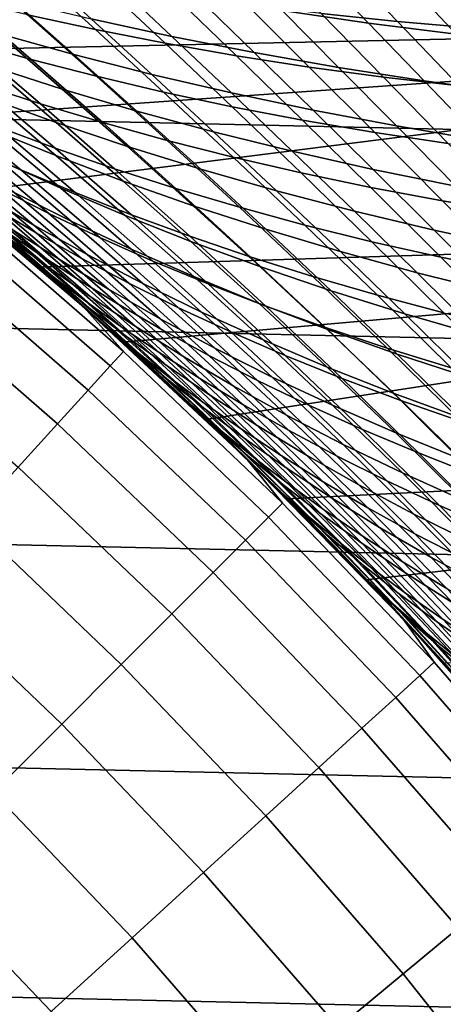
# Model space of a CAD drawing. Header units: metres. Extents: x -28 to 70, y -218 to 28.
# Tile 393 of 463: x 14.32 to 16.28, y 13.22 to 17.77. Entities that reach past the tile are written whole.
import ezdxf

# ---------------------------------------------------------------- set-up
doc = ezdxf.new("R2010")
doc.units = ezdxf.units.M
doc.layers.add('solid_10_261_432_XXX', color=7, linetype='CONTINUOUS')

msp = doc.modelspace()

# ---------------------------------------------------------------- linework, layer by layer
at = {"layer": 'solid_10_261_432_XXX'}
for points in [[(19.515234, 18.658928), (12.761247, 17.920673), (13.184099, 17.611914), (20.332685, 17.764624)], [(-20.709469, 18.093311, -5), (21.500359, 17.145975, -5), (22.247959, 16.164106, -5), (-21.500359, 17.145975, -5)], [(-20.709469, 18.093311, -5), (20.709469, 18.093311, -5), (21.500359, 17.145975, -5)], [(14.052236, 18.060827, 126.045296), (14.358859, 17.790943, 126.71257), (14.672854, 17.722631, 126.479225), (14.370929, 17.997171, 125.820328)], [(15.533411, 17.810766, 103.00499), (15.28085, 18.064985, 103.615028), (15.682658, 18.012192, 103.776253), (15.932428, 17.753208, 103.175804)], [(15.441319, 18.074427, 124.334793), (15.714612, 17.796495, 124.987953), (16.066061, 17.759951, 124.798927), (15.795653, 18.04208, 124.152893)], [(14.65234, 17.772661, 101.827583), (14.380217, 18.020796, 102.439476), (14.75684, 17.944523, 102.636314), (15.024666, 17.691549, 102.035019)], [(15.932428, 17.753208, 103.175804), (15.682658, 18.012192, 103.776253), (16.090517, 17.965336, 103.928452), (16.337961, 17.701773, 103.336937)], [(15.795653, 18.04208, 124.152893), (16.066061, 17.759951, 124.798927), (16.422955, 17.728748, 124.618309), (16.155033, 18.014904, 123.978821)], [(16.155033, 18.014904, 123.978821), (16.422955, 17.728748, 124.618309), (16.784912, 17.702822, 124.446487), (16.519083, 17.9928, 123.812927)], [(14.370929, 17.997171, 125.820328), (14.672854, 17.722631, 126.479225), (14.994433, 17.659555, 126.252502), (14.696799, 17.938774, 125.601608)], [(16.337961, 17.701773, 103.336937), (16.090517, 17.965336, 103.928452), (16.50396, 17.924313, 104.071167), (16.749531, 17.656393, 103.487885)], [(13.754582, 17.942244, 127.196739), (14.08199, 17.667776, 127.851257), (14.374937, 17.585293, 127.598427), (14.052689, 17.864233, 126.951942)], [(14.223463, 17.704916, 100.785522), (13.934143, 17.952593, 101.389679), (14.288735, 17.859795, 101.612221), (14.572841, 17.60763, 101.018837)], [(14.696799, 17.938774, 125.601608), (14.994433, 17.659555, 126.252502), (15.323349, 17.601963, 126.032997), (15.029597, 17.885847, 125.389679)], [(15.024666, 17.691549, 102.035019), (14.75684, 17.944523, 102.636314), (15.141388, 17.874516, 102.824997), (15.405389, 17.616753, 102.233803)], [(15.029597, 17.885847, 125.389679), (15.323349, 17.601963, 126.032997), (15.659273, 17.549938, 125.82119), (15.368997, 17.83844, 125.184998)], [(15.405389, 17.616753, 102.233803), (15.141388, 17.874516, 102.824997), (15.533411, 17.810766, 103.00499), (15.794054, 17.548296, 102.423355)], [(14.052689, 17.864233, 126.951942), (14.374937, 17.585293, 127.598427), (14.676325, 17.507414, 127.351318), (14.358859, 17.790943, 126.71257)], [(14.572841, 17.60763, 101.018837), (14.288735, 17.859795, 101.612221), (14.65234, 17.772661, 101.827583), (14.931677, 17.515953, 101.244591)], [(15.368997, 17.83844, 125.184998), (15.659273, 17.549938, 125.82119), (16.001816, 17.503456, 125.617516), (15.714612, 17.796495, 124.987953)], [(14.184845, 17.554913, 99.959534), (13.883832, 17.807413, 100.545448), (14.223463, 17.704916, 100.785522), (14.518898, 17.448359, 100.210068)], [(14.358859, 17.790943, 126.71257), (14.676325, 17.507414, 127.351318), (14.985918, 17.434433, 127.110558), (14.672854, 17.722631, 126.479225)], [(15.794054, 17.548296, 102.423355), (15.533411, 17.810766, 103.00499), (15.932428, 17.753208, 103.175804), (16.190172, 17.486151, 102.603127)], [(15.714612, 17.796495, 124.987953), (16.001816, 17.503456, 125.617516), (16.350584, 17.462482, 125.422386), (16.066061, 17.759951, 124.798927)], [(20.332685, 17.764624), (13.184099, 17.611914), (13.599509, 17.293159)], [(20.332685, 17.764624), (13.599509, 17.293159), (14.007183, 16.964634)], [(13.79772, 17.754574, 128.109177), (14.138707, 17.471291, 128.741272), (14.417811, 17.380268, 128.475952), (14.08199, 17.667776, 127.851257)], [(20.332685, 17.764624), (14.007183, 16.964634), (14.406925, 16.626499), (21.109222, 16.834509)], [(14.931677, 17.515953, 101.244591), (14.65234, 17.772661, 101.827583), (15.024666, 17.691549, 102.035019), (15.299685, 17.430281, 101.461975)], [(16.190172, 17.486151, 102.603127), (15.932428, 17.753208, 103.175804), (16.337961, 17.701773, 103.336937), (16.593254, 17.430283, 102.772598)], [(16.066061, 17.759951, 124.798927), (16.350584, 17.462482, 125.422386), (16.705189, 17.426991, 125.236229), (16.422955, 17.728748, 124.618309)], [(14.518898, 17.448359, 100.210068), (14.223463, 17.704916, 100.785522), (14.572841, 17.60763, 101.018837), (14.863116, 17.34691, 100.453506)], [(14.672854, 17.722631, 126.479225), (14.985918, 17.434433, 127.110558), (15.303478, 17.366642, 126.876793), (14.994433, 17.659555, 126.252502)], [(15.299685, 17.430281, 101.461975), (15.024666, 17.691549, 102.035019), (15.405389, 17.616753, 102.233803), (15.676542, 17.350945, 101.670219)], [(14.173043, 17.408293, 99.134537), (13.86124, 17.666138, 99.702759), (14.184845, 17.554913, 99.959534), (14.490787, 17.293501, 99.401421)], [(14.08199, 17.667776, 127.851257), (14.417811, 17.380268, 128.475952), (14.705938, 17.293398, 128.215942), (14.374937, 17.585293, 127.598427)], [(14.994433, 17.659555, 126.252502), (15.303478, 17.366642, 126.876793), (15.628764, 17.304321, 126.650642), (15.323349, 17.601963, 126.032997)], [(14.863116, 17.34691, 100.453506), (14.572841, 17.60763, 101.018837), (14.931677, 17.515953, 101.244591), (15.217218, 17.250996, 100.689003)], [(15.323349, 17.601963, 126.032997), (15.628764, 17.304321, 126.650642), (15.961445, 17.247587, 126.432632), (15.659273, 17.549938, 125.82119)], [(15.676542, 17.350945, 101.670219), (15.405389, 17.616753, 102.233803), (15.794054, 17.548296, 102.423355), (16.061789, 17.278008, 101.868706)], [(13.868858, 17.566143, 129.011261), (14.221265, 17.274166, 129.620331), (14.485988, 17.175438, 129.34346), (14.138707, 17.471291, 128.741272)], [(14.490787, 17.293501, 99.401421), (14.184845, 17.554913, 99.959534), (14.518898, 17.448359, 100.210068), (14.819372, 17.183233, 99.661774)], [(14.374937, 17.585293, 127.598427), (14.705938, 17.293398, 128.215942), (15.002859, 17.211004, 127.961937), (14.676325, 17.507414, 127.351318)], [(15.659273, 17.549938, 125.82119), (15.961445, 17.247587, 126.432632), (16.301128, 17.196445, 126.223236), (16.001816, 17.503456, 125.617516)], [(14.187951, 17.263382, 98.310951), (13.86642, 17.527145, 98.86203), (14.173043, 17.408293, 99.134537), (14.488511, 17.141491, 98.593185)], [(14.676325, 17.507414, 127.351318), (15.002859, 17.211004, 127.961937), (15.30834, 17.133411, 127.7146), (14.985918, 17.434433, 127.110558)], [(15.217218, 17.250996, 100.689003), (14.931677, 17.515953, 101.244591), (15.299685, 17.430281, 101.461975), (15.580919, 17.161053, 100.915703)], [(16.061789, 17.278008, 101.868706), (15.794054, 17.548296, 102.423355), (16.190172, 17.486151, 102.603127), (16.454927, 17.21147, 102.056847)], [(13.72144, 17.481136, 130.185806), (14.088382, 17.183609, 130.778168), (14.327955, 17.075439, 130.487122), (13.966341, 17.376183, 129.901352)], [(14.138707, 17.471291, 128.741272), (14.485988, 17.175438, 129.34346), (14.760283, 17.080345, 129.071442), (14.417811, 17.380268, 128.475952)], [(16.001816, 17.503456, 125.617516), (16.301128, 17.196445, 126.223236), (16.647419, 17.150894, 126.022896), (16.350584, 17.462482, 125.422386)], [(16.454927, 17.21147, 102.056847), (16.190172, 17.486151, 102.603127), (16.593254, 17.430283, 102.772598), (16.855467, 17.151331, 102.234062)], [(14.819372, 17.183233, 99.661774), (14.518898, 17.448359, 100.210068), (14.863116, 17.34691, 100.453506), (15.15852, 17.077953, 99.914703)], [(14.985918, 17.434433, 127.110558), (15.30834, 17.133411, 127.7146), (15.622151, 17.06094, 127.474602), (15.303478, 17.366642, 126.876793)], [(15.580919, 17.161053, 100.915703), (15.299685, 17.430281, 101.461975), (15.676542, 17.350945, 101.670219), (15.953901, 17.077444, 101.132797)], [(14.229195, 17.118382, 97.489258), (13.89915, 17.388666, 98.023773), (14.187951, 17.263382, 98.310951), (14.511804, 16.990602, 97.785751)], [(13.966341, 17.376183, 129.901352), (14.327955, 17.075439, 130.487122), (14.577837, 16.969975, 130.199661), (14.221265, 17.274166, 129.620331)], [(14.488511, 17.141491, 98.593185), (14.173043, 17.408293, 99.134537), (14.490787, 17.293501, 99.401421), (14.800556, 17.023481, 98.869545)], [(14.417811, 17.380268, 128.475952), (14.760283, 17.080345, 129.071442), (15.043924, 16.989243, 128.804993), (14.705938, 17.293398, 128.215942)], [(15.15852, 17.077953, 99.914703), (14.863116, 17.34691, 100.453506), (15.217218, 17.250996, 100.689003), (15.507953, 16.978123, 100.159325)], [(15.303478, 17.366642, 126.876793), (15.622151, 17.06094, 127.474602), (15.944055, 16.993904, 127.242622), (15.628764, 17.304321, 126.650642)], [(15.953901, 17.077444, 101.132797), (15.676542, 17.350945, 101.670219), (16.061789, 17.278008, 101.868706), (16.335699, 17.000265, 101.339615)], [(13.859251, 17.294027, 131.072037), (14.233025, 16.987017, 131.640869), (14.456973, 16.873865, 131.340775), (14.088382, 17.183609, 130.778168)], [(14.800556, 17.023481, 98.869545), (14.490787, 17.293501, 99.401421), (14.819372, 17.183233, 99.661774), (15.123814, 16.909847, 99.139099)], [(14.705938, 17.293398, 128.215942), (15.043924, 16.989243, 128.804993), (15.336687, 16.902477, 128.544815), (15.002859, 17.211004, 127.961937)], [(15.628764, 17.304321, 126.650642), (15.944055, 16.993904, 127.242622), (16.273722, 16.932449, 127.019211), (15.961445, 17.247587, 126.432632)], [(16.335699, 17.000265, 101.339615), (16.061789, 17.278008, 101.868706), (16.454927, 17.21147, 102.056847), (16.725815, 16.929544, 101.535545)], [(14.156244, 16.956158, 95.529953), (13.806229, 17.240564, 96.041924), (14.044897, 17.105572, 96.357094), (14.388358, 16.819963, 95.853745)], [(14.29616, 16.971418, 96.669998), (13.958945, 17.24884, 97.188583), (14.229195, 17.118382, 97.489258), (14.560157, 16.839014, 96.979584)], [(14.511804, 16.990602, 97.785751), (14.187951, 17.263382, 98.310951), (14.488511, 17.141491, 98.593185), (14.806512, 16.866024, 98.07711)], [(14.221265, 17.274166, 129.620331), (14.577837, 16.969975, 130.199661), (14.837806, 16.867584, 129.916519), (14.485988, 17.175438, 129.34346)], [(15.507953, 16.978123, 100.159325), (15.217218, 17.250996, 100.689003), (15.580919, 17.161053, 100.915703), (15.867391, 16.884209, 100.39473)], [(15.961445, 17.247587, 126.432632), (16.273722, 16.932449, 127.019211), (16.610754, 16.876606, 126.804863), (16.301128, 17.196445, 126.223236)], [(13.816951, 17.216713, 132.246704), (14.201153, 16.901648, 132.79895), (14.398636, 16.784468, 132.489334), (14.019714, 17.101526, 131.943115)], [(15.002859, 17.211004, 127.961937), (15.336687, 16.902477, 128.544815), (15.638345, 16.820398, 128.291611), (15.30834, 17.133411, 127.7146)], [(-21.500359, 17.145975, -5), (22.247959, 16.164106, -5), (22.95075, 15.149687, -5), (-22.247959, 16.164106, -5)], [(14.088382, 17.183609, 130.778168), (14.456973, 16.873865, 131.340775), (14.691623, 16.762728, 131.043625), (14.327955, 17.075439, 130.487122)], [(14.485988, 17.175438, 129.34346), (14.837806, 16.867584, 129.916519), (15.107642, 16.768644, 129.638428), (14.760283, 17.080345, 129.071442)], [(14.806512, 16.866024, 98.07711), (14.488511, 17.141491, 98.593185), (14.800556, 17.023481, 98.869545), (15.11305, 16.745157, 98.36235)], [(15.123814, 16.909847, 99.139099), (14.819372, 17.183233, 99.661774), (15.15852, 17.077953, 99.914703), (15.458009, 16.801077, 99.400917)], [(15.867391, 16.884209, 100.39473), (15.580919, 17.161053, 100.915703), (15.953901, 17.077444, 101.132797), (16.236519, 16.796604, 100.620071)], [(13.831683, 17.108027, 143.052673), (14.03573, 16.902588, 144.561661), (14.801373, 16.236334, 144.561661), (14.618372, 16.440901, 143.052673)], [(14.115961, 16.874229, 135.321457), (13.879743, 17.069057, 135.014923), (13.831683, 17.108027, 143.052673), (14.618372, 16.440901, 143.052673)], [(13.83812, 17.134544, 133.419083), (14.231894, 16.809355, 133.955902), (14.402708, 16.692089, 133.640121), (14.014347, 17.018572, 133.109146)], [(14.019714, 17.101526, 131.943115), (14.398636, 16.784468, 132.489334), (14.606894, 16.667727, 132.181122), (14.233025, 16.987017, 131.640869)], [(14.388358, 16.819963, 95.853745), (14.044897, 17.105572, 96.357094), (14.29616, 16.971418, 96.669998), (14.633354, 16.684397, 96.175156)], [(14.560157, 16.839014, 96.979584), (14.229195, 17.118382, 97.489258), (14.511804, 16.990602, 97.785751), (14.83683, 16.709089, 97.284821)], [(15.30834, 17.133411, 127.7146), (15.638345, 16.820398, 128.291611), (15.948671, 16.743361, 128.046097), (15.622151, 17.06094, 127.474602)], [(14.325293, 16.700253, 135.10643), (13.922198, 17.037582, 134.583328), (13.879743, 17.069057, 135.014923), (14.115961, 16.874229, 135.321457)], [(14.274246, 16.75878, 93.550446), (13.905519, 17.065275, 94.041542), (14.092877, 16.932486, 94.374214), (14.454843, 16.625856, 93.890976)], [(14.292901, 16.797318, 94.707748), (13.936857, 17.092045, 95.204872), (14.156244, 16.956158, 95.529953), (14.505754, 16.660711, 95.041031)], [(14.327955, 17.075439, 130.487122), (14.691623, 16.762728, 131.043625), (14.936845, 16.654074, 130.750183), (14.577837, 16.969975, 130.199661)], [(14.760283, 17.080345, 129.071442), (15.107642, 16.768644, 129.638428), (15.387126, 16.673523, 129.366119), (15.043924, 16.989243, 128.804993)], [(15.458009, 16.801077, 99.400917), (15.15852, 17.077953, 99.914703), (15.507953, 16.978123, 100.159325), (15.802869, 16.69766, 99.654053)], [(15.622151, 17.06094, 127.474602), (15.948671, 16.743361, 128.046097), (16.267435, 16.671696, 127.808952), (15.944055, 16.993904, 127.242622)], [(16.236519, 16.796604, 100.620071), (15.953901, 17.077444, 101.132797), (16.335699, 17.000265, 101.339615), (16.61487, 16.715435, 100.834656)], [(14.469226, 16.586733, 134.787964), (14.071759, 16.924751, 134.270584), (13.922198, 17.037582, 134.583328), (14.325293, 16.700253, 135.10643)], [(14.014347, 17.018572, 133.109146), (14.402708, 16.692089, 133.640121), (14.584305, 16.57366, 133.324097), (14.201153, 16.901648, 132.79895)], [(15.11305, 16.745157, 98.36235), (14.800556, 17.023481, 98.869545), (15.123814, 16.909847, 99.139099), (15.431149, 16.628511, 98.640503)], [(14.564153, 16.488951, 92.12767), (14.406925, 16.626499), (14.007183, 16.964634), (14.319343, 16.701988, 92.429123)], [(14.233025, 16.987017, 131.640869), (14.606894, 16.667727, 132.181122), (14.826024, 16.55212, 131.875153), (14.456973, 16.873865, 131.340775)], [(14.633354, 16.684397, 96.175156), (14.29616, 16.971418, 96.669998), (14.560157, 16.839014, 96.979584), (14.891378, 16.550385, 96.493111)], [(14.83683, 16.709089, 97.284821), (14.511804, 16.990602, 97.785751), (14.806512, 16.866024, 98.07711), (15.125925, 16.582182, 97.584717)], [(14.577837, 16.969975, 130.199661), (14.936845, 16.654074, 130.750183), (15.192423, 16.548296, 130.461227), (14.837806, 16.867584, 129.916519)], [(15.043924, 16.989243, 128.804993), (15.387126, 16.673523, 129.366119), (15.676036, 16.582594, 129.100357), (15.336687, 16.902477, 128.544815)], [(15.802869, 16.69766, 99.654053), (15.507953, 16.978123, 100.159325), (15.867391, 16.884209, 100.39473), (16.158117, 16.600086, 99.897583)], [(15.944055, 16.993904, 127.242622), (16.267435, 16.671696, 127.808952), (16.594307, 16.605583, 127.580803), (16.273722, 16.932449, 127.019211)], [(14.071759, 16.924751, 134.270584), (14.469226, 16.586733, 134.787964), (14.623924, 16.470472, 134.467545), (14.231894, 16.809355, 133.955902)], [(14.454843, 16.625856, 93.890976), (14.092877, 16.932486, 94.374214), (14.292901, 16.797318, 94.707748), (14.648349, 16.490395, 94.232346)], [(14.505754, 16.660711, 95.041031), (14.156244, 16.956158, 95.529953), (14.388358, 16.819963, 95.853745), (14.7316, 16.523609, 95.372948)], [(16.273722, 16.932449, 127.019211), (16.594307, 16.605583, 127.580803), (16.928896, 16.545074, 127.362152), (16.610754, 16.876606, 126.804863)], [(14.801373, 16.236334, 144.561661), (14.03573, 16.902588, 144.561661), (13.978142, 16.833237, 146.086594), (14.740644, 16.169716, 146.086594)], [(14.106387, 16.888222, 93.211906), (14.480989, 16.568035, 92.733971), (14.319343, 16.701988, 92.429123), (14.07419, 16.909086, 92.737144)], [(14.274246, 16.75878, 93.550446), (14.642097, 16.438766, 93.080032), (14.480989, 16.568035, 92.733971), (14.106387, 16.888222, 93.211906)], [(14.349772, 16.675852, 135.617554), (14.115961, 16.874229, 135.321457), (14.618372, 16.440901, 143.052673)], [(14.325293, 16.700253, 135.10643), (14.115961, 16.874229, 135.321457), (14.349772, 16.675852, 135.617554)], [(14.201153, 16.901648, 132.79895), (14.584305, 16.57366, 133.324097), (14.776791, 16.454767, 133.008698), (14.398636, 16.784468, 132.489334)], [(14.456973, 16.873865, 131.340775), (14.826024, 16.55212, 131.875153), (15.056098, 16.438316, 131.572235), (14.691623, 16.762728, 131.043625)], [(14.837806, 16.867584, 129.916519), (15.192423, 16.548296, 130.461227), (15.458142, 16.445784, 130.177536), (15.107642, 16.768644, 129.638428)], [(15.431149, 16.628511, 98.640503), (15.123814, 16.909847, 99.139099), (15.458009, 16.801077, 99.400917), (15.760542, 16.516602, 98.910614)], [(15.336687, 16.902477, 128.544815), (15.676036, 16.582594, 129.100357), (15.974154, 16.496231, 128.841858), (15.638345, 16.820398, 128.291611)], [(16.158117, 16.600086, 99.897583), (15.867391, 16.884209, 100.39473), (16.236519, 16.796604, 100.620071), (16.523445, 16.50878, 100.130608)], [(14.740644, 16.169716, 146.086594), (13.978142, 16.833237, 146.086594), (13.881952, 16.7174, 147.606766), (14.639207, 16.058445, 147.606766)], [(21.109222, 16.834509), (14.406925, 16.626499), (14.798537, 16.278921)], [(14.891378, 16.550385, 96.493111), (14.560157, 16.839014, 96.979584), (14.83683, 16.709089, 97.284821), (15.162381, 16.418667, 96.806549)], [(21.109222, 16.834509), (14.798537, 16.278921), (15.181741, 15.922145)], [(15.125925, 16.582182, 97.584717), (14.806512, 16.866024, 98.07711), (15.11305, 16.745157, 98.36235), (15.427176, 16.458818, 97.878258)], [(21.109222, 16.834509), (15.181741, 15.922145), (15.556339, 15.556359), (21.843227, 15.870522)], [(14.231894, 16.809355, 133.955902), (14.623924, 16.470472, 134.467545), (14.7895, 16.352179, 134.146027), (14.402708, 16.692089, 133.640121)], [(14.648349, 16.490395, 94.232346), (14.292901, 16.797318, 94.707748), (14.505754, 16.660711, 95.041031), (14.854935, 16.353338, 94.573395)], [(14.7316, 16.523609, 95.372948), (14.388358, 16.819963, 95.853745), (14.633354, 16.684397, 96.175156), (14.970601, 16.386951, 95.702377)], [(14.398636, 16.784468, 132.489334), (14.776791, 16.454767, 133.008698), (14.98027, 16.336113, 132.694778), (14.606894, 16.667727, 132.181122)], [(15.760542, 16.516602, 98.910614), (15.458009, 16.801077, 99.400917), (15.802869, 16.69766, 99.654053), (16.100956, 16.409937, 99.171692)], [(15.638345, 16.820398, 128.291611), (15.974154, 16.496231, 128.841858), (16.281256, 16.414806, 128.591385), (15.948671, 16.743361, 128.046097)], [(16.523445, 16.50878, 100.130608), (16.236519, 16.796604, 100.620071), (16.61487, 16.715435, 100.834656), (16.898386, 16.423887, 100.352394)], [(14.642097, 16.438766, 93.080032), (14.274246, 16.75878, 93.550446), (14.454843, 16.625856, 93.890976), (14.816177, 16.305902, 93.428055)], [(14.691623, 16.762728, 131.043625), (15.056098, 16.438316, 131.572235), (15.296991, 16.326797, 131.273193), (14.936845, 16.654074, 130.750183)], [(15.107642, 16.768644, 129.638428), (15.458142, 16.445784, 130.177536), (15.733788, 16.346926, 129.899857), (15.387126, 16.673523, 129.366119)], [(15.427176, 16.458818, 97.878258), (15.11305, 16.745157, 98.36235), (15.431149, 16.628511, 98.640503), (15.740317, 16.339525, 98.164452)], [(15.948671, 16.743361, 128.046097), (16.281256, 16.414806, 128.591385), (16.597116, 16.33868, 128.349655), (16.267435, 16.671696, 127.808952)], [(14.639207, 16.058445, 147.606766), (13.881952, 16.7174, 147.606766), (13.747313, 16.55526, 149.119751), (14.497223, 15.902696, 149.119751)], [(14.854781, 16.233265, 92.275154), (14.564153, 16.488951, 92.12767), (14.319343, 16.701988, 92.429123), (14.480989, 16.568035, 92.733971)], [(14.726606, 16.347929, 135.606567), (14.325293, 16.700253, 135.10643), (14.349772, 16.675852, 135.617554), (14.582645, 16.472597, 135.904892)], [(14.864974, 16.233942, 135.282394), (14.469226, 16.586733, 134.787964), (14.325293, 16.700253, 135.10643), (14.726606, 16.347929, 135.606567)], [(14.402708, 16.692089, 133.640121), (14.7895, 16.352179, 134.146027), (14.966063, 16.232552, 133.82431), (14.584305, 16.57366, 133.324097)], [(15.162381, 16.418667, 96.806549), (14.83683, 16.709089, 97.284821), (15.125925, 16.582182, 97.584717), (15.44611, 16.289793, 97.114433)], [(16.100956, 16.409937, 99.171692), (15.802869, 16.69766, 99.654053), (16.158117, 16.600086, 99.897583), (16.452124, 16.309029, 99.422775)], [(14.582645, 16.472597, 135.904892), (14.349772, 16.675852, 135.617554), (14.618372, 16.440901, 143.052673)], [(14.854935, 16.353338, 94.573395), (14.505754, 16.660711, 95.041031), (14.7316, 16.523609, 95.372948), (15.074772, 16.21563, 94.912987)], [(14.606894, 16.667727, 132.181122), (14.98027, 16.336113, 132.694778), (15.194848, 16.218399, 132.383194), (14.826024, 16.55212, 131.875153)], [(14.970601, 16.386951, 95.702377), (14.633354, 16.684397, 96.175156), (14.891378, 16.550385, 96.493111), (15.222915, 16.251673, 96.028198)], [(14.936845, 16.654074, 130.750183), (15.296991, 16.326797, 131.273193), (15.548494, 16.21797, 130.978806), (15.192423, 16.548296, 130.461227)], [(15.387126, 16.673523, 129.366119), (15.733788, 16.346926, 129.899857), (16.019146, 16.252113, 129.628967), (15.676036, 16.582594, 129.100357)], [(16.267435, 16.671696, 127.808952), (16.597116, 16.33868, 128.349655), (16.921413, 16.268049, 128.117294), (16.594307, 16.605583, 127.580803)], [(14.80872, 16.269659, 91.832565), (14.798537, 16.278921), (14.406925, 16.626499), (14.564153, 16.488951, 92.12767)], [(14.816177, 16.305902, 93.428055), (14.454843, 16.625856, 93.890976), (14.648349, 16.490395, 94.232346), (15.003407, 16.170387, 93.776863)], [(15.740317, 16.339525, 98.164452), (15.431149, 16.628511, 98.640503), (15.760542, 16.516602, 98.910614), (16.065084, 16.224834, 98.442276)], [(16.452124, 16.309029, 99.422775), (16.158117, 16.600086, 99.897583), (16.523445, 16.50878, 100.130608), (16.813738, 16.214319, 99.662941)], [(14.497223, 15.902696, 149.119751), (13.747313, 16.55526, 149.119751), (13.574435, 16.347071, 150.623184), (14.314915, 15.702714, 150.623184)], [(14.469226, 16.586733, 134.787964), (14.864974, 16.233942, 135.282394), (15.014305, 16.117102, 134.956253), (14.623924, 16.470472, 134.467545)], [(14.642097, 16.438766, 93.080032), (15.009346, 16.104322, 92.628418), (14.854781, 16.233265, 92.275154), (14.480989, 16.568035, 92.733971)], [(14.584305, 16.57366, 133.324097), (14.966063, 16.232552, 133.82431), (15.153725, 16.112297, 133.503281), (14.776791, 16.454767, 133.008698)], [(14.826024, 16.55212, 131.875153), (15.194848, 16.218399, 132.383194), (15.420602, 16.102301, 132.074799), (15.056098, 16.438316, 131.572235)], [(15.222915, 16.251673, 96.028198), (14.891378, 16.550385, 96.493111), (15.162381, 16.418667, 96.806549), (15.488494, 16.118523, 96.349319)], [(15.44611, 16.289793, 97.114433), (15.125925, 16.582182, 97.584717), (15.427176, 16.458818, 97.878258), (15.742303, 16.164301, 97.415726)], [(15.676036, 16.582594, 129.100357), (16.019146, 16.252113, 129.628967), (16.313999, 16.161737, 129.365646), (15.974154, 16.496231, 128.841858)], [(15.074772, 16.21563, 94.912987), (14.7316, 16.523609, 95.372948), (14.970601, 16.386951, 95.702377), (15.30803, 16.078209, 95.249962)], [(15.192423, 16.548296, 130.461227), (15.548494, 16.21797, 130.978806), (15.810394, 16.112232, 130.68988), (15.458142, 16.445784, 130.177536)], [(16.065084, 16.224834, 98.442276), (15.760542, 16.516602, 98.910614), (16.100956, 16.409937, 99.171692), (16.401213, 16.115269, 98.710747)], [(14.854781, 16.233265, 92.275154), (14.80872, 16.269659, 91.832565), (14.564153, 16.488951, 92.12767)], [(14.814346, 16.264536, 136.182968), (14.582645, 16.472597, 135.904892), (14.618372, 16.440901, 143.052673)], [(15.126768, 15.978753, 136.085861), (14.726606, 16.347929, 135.606567), (14.582645, 16.472597, 135.904892), (14.814346, 16.264536, 136.182968)], [(14.623924, 16.470472, 134.467545), (15.014305, 16.117102, 134.956253), (15.174716, 15.99811, 134.629059), (14.7895, 16.352179, 134.146027)], [(15.003407, 16.170387, 93.776863), (14.648349, 16.490395, 94.232346), (14.854935, 16.353338, 94.573395), (15.203964, 16.033155, 94.125282)], [(15.742303, 16.164301, 97.415726), (15.427176, 16.458818, 97.878258), (15.740317, 16.339525, 98.164452), (16.050699, 16.042734, 97.709404)], [(15.974154, 16.496231, 128.841858), (16.313999, 16.161737, 129.365646), (16.618132, 16.076183, 129.110657), (16.281256, 16.414806, 128.591385)], [(14.618372, 16.440901, 143.052673), (14.801373, 16.236334, 144.561661), (15.53543, 15.53543, 144.561661), (15.372928, 15.737634, 143.052673)], [(15.046254, 16.050241, 136.455124), (14.814346, 16.264536, 136.182968), (14.618372, 16.440901, 143.052673), (15.372928, 15.737634, 143.052673)], [(15.009346, 16.104322, 92.628418), (14.642097, 16.438766, 93.080032), (14.816177, 16.305902, 93.428055), (15.177118, 15.971725, 92.983604)], [(14.776791, 16.454767, 133.008698), (15.153725, 16.112297, 133.503281), (15.352595, 15.992115, 133.183823), (14.98027, 16.336113, 132.694778)], [(15.056098, 16.438316, 131.572235), (15.420602, 16.102301, 132.074799), (15.657412, 15.988312, 131.770416), (15.296991, 16.326797, 131.273193)], [(15.488494, 16.118523, 96.349319), (15.162381, 16.418667, 96.806549), (15.44611, 16.289793, 97.114433), (15.767091, 15.988052, 96.66468)], [(15.458142, 16.445784, 130.177536), (15.810394, 16.112232, 130.68988), (16.082481, 16.009991, 130.407196), (15.733788, 16.346926, 129.899857)], [(15.30803, 16.078209, 95.249962), (14.970601, 16.386951, 95.702377), (15.222915, 16.251673, 96.028198), (15.554873, 15.942016, 95.583176)], [(16.401213, 16.115269, 98.710747), (16.100956, 16.409937, 99.171692), (16.452124, 16.309029, 99.422775), (16.748438, 16.011362, 98.968842)], [(15.259559, 15.864601, 135.755951), (14.864974, 16.233942, 135.282394), (14.726606, 16.347929, 135.606567), (15.126768, 15.978753, 136.085861)], [(14.7895, 16.352179, 134.146027), (15.174716, 15.99811, 134.629059), (15.346322, 15.877666, 134.301727), (14.966063, 16.232552, 133.82431)], [(15.203964, 16.033155, 94.125282), (14.854935, 16.353338, 94.573395), (15.074772, 16.21563, 94.912987), (15.418025, 15.895146, 94.47213)], [(14.98027, 16.336113, 132.694778), (15.352595, 15.992115, 133.183823), (15.562786, 15.872712, 132.866791), (15.194848, 16.218399, 132.383194)], [(15.296991, 16.326797, 131.273193), (15.657412, 15.988312, 131.770416), (15.90507, 15.876842, 131.470886), (15.548494, 16.21797, 130.978806)], [(15.733788, 16.346926, 129.899857), (16.082481, 16.009991, 130.407196), (16.364546, 15.911644, 130.131546), (16.019146, 16.252113, 129.628967)], [(16.050699, 16.042734, 97.709404), (15.740317, 16.339525, 98.164452), (16.065084, 16.224834, 98.442276), (16.371037, 15.925629, 97.994423)], [(15.28629, 15.821799, 91.271881), (15.181741, 15.922145), (14.798537, 16.278921), (15.049987, 16.046741, 91.546776)], [(14.80872, 16.269659, 91.832565), (15.049987, 16.046741, 91.546776), (14.798537, 16.278921)], [(15.177118, 15.971725, 92.983604), (14.816177, 16.305902, 93.428055), (15.003407, 16.170387, 93.776863), (15.358282, 15.836398, 93.3395)], [(15.767091, 15.988052, 96.66468), (15.44611, 16.289793, 97.114433), (15.742303, 16.164301, 97.415726), (16.058447, 15.860813, 96.973221)], [(15.53543, 15.53543, 144.561661), (14.801373, 16.236334, 144.561661), (14.740644, 16.169716, 146.086594), (15.471688, 15.471688, 146.086594)], [(14.854781, 16.233265, 92.275154), (15.228081, 15.882992, 91.833557), (15.049987, 16.046741, 91.546776), (14.80872, 16.269659, 91.832565)], [(15.126768, 15.978753, 136.085861), (14.814346, 16.264536, 136.182968), (15.046254, 16.050241, 136.455124)], [(15.009346, 16.104322, 92.628418), (15.376268, 15.754543, 92.193748), (15.228081, 15.882992, 91.833557), (14.854781, 16.233265, 92.275154)], [(14.864974, 16.233942, 135.282394), (15.259559, 15.864601, 135.755951), (15.403522, 15.747537, 135.424103), (15.014305, 16.117102, 134.956253)], [(14.966063, 16.232552, 133.82431), (15.346322, 15.877666, 134.301727), (15.529238, 15.756467, 133.975143), (15.153725, 16.112297, 133.503281)], [(15.554873, 15.942016, 95.583176), (15.222915, 16.251673, 96.028198), (15.488494, 16.118523, 96.349319), (15.815259, 15.807796, 95.911514)], [(16.019146, 16.252113, 129.628967), (16.364546, 15.911644, 130.131546), (16.656376, 15.817597, 129.863754), (16.313999, 16.161737, 129.365646)], [(15.418025, 15.895146, 94.47213), (15.074772, 16.21563, 94.912987), (15.30803, 16.078209, 95.249962), (15.645767, 15.757299, 94.816231)], [(15.194848, 16.218399, 132.383194), (15.562786, 15.872712, 132.866791), (15.78438, 15.754766, 132.553101), (15.420602, 16.102301, 132.074799)], [(15.548494, 16.21797, 130.978806), (15.90507, 15.876842, 131.470886), (16.16337, 15.7683, 131.176987), (15.810394, 16.112232, 130.68988)], [(16.371037, 15.925629, 97.994423), (16.065084, 16.224834, 98.442276), (16.401213, 16.115269, 98.710747), (16.703054, 15.813525, 98.269753)], [(-22.247959, 16.164106, -5), (22.95075, 15.149687, -5), (23.60734, 14.104733, -5), (-22.95075, 15.149687, -5)], [(15.471688, 15.471688, 146.086594), (14.740644, 16.169716, 146.086594), (14.639207, 16.058445, 147.606766), (15.365221, 15.365221, 147.606766)], [(15.358282, 15.836398, 93.3395), (15.003407, 16.170387, 93.776863), (15.203964, 16.033155, 94.125282), (15.553019, 15.699274, 93.694916)], [(16.058447, 15.860813, 96.973221), (15.742303, 16.164301, 97.415726), (16.050699, 16.042734, 97.709404), (16.362301, 15.73735, 97.273872)], [(15.376268, 15.754543, 92.193748), (15.009346, 16.104322, 92.628418), (15.177118, 15.971725, 92.983604), (15.537906, 15.62242, 92.555786)], [(15.014305, 16.117102, 134.956253), (15.403522, 15.747537, 135.424103), (15.558774, 15.628252, 135.091263), (15.174716, 15.99811, 134.629059)], [(15.153725, 16.112297, 133.503281), (15.529238, 15.756467, 133.975143), (15.723581, 15.635215, 133.650238), (15.352595, 15.992115, 133.183823)], [(15.420602, 16.102301, 132.074799), (15.78438, 15.754766, 132.553101), (16.01726, 15.638768, 132.243591), (15.657412, 15.988312, 131.770416)], [(15.815259, 15.807796, 95.911514), (15.488494, 16.118523, 96.349319), (15.767091, 15.988052, 96.66468), (16.088943, 15.67611, 96.233887)], [(15.810394, 16.112232, 130.68988), (16.16337, 15.7683, 131.176987), (16.432104, 15.663097, 130.889572), (16.082481, 16.009991, 130.407196)], [(15.365221, 15.365221, 147.606766), (14.639207, 16.058445, 147.606766), (14.497223, 15.902696, 149.119751), (15.216195, 15.216195, 149.119751)], [(15.279335, 15.828516, 136.72345), (15.046254, 16.050241, 136.455124), (15.372928, 15.737634, 143.052673)], [(15.526441, 15.590766, 136.546371), (15.126768, 15.978753, 136.085861), (15.046254, 16.050241, 136.455124), (15.279335, 15.828516, 136.72345)], [(15.645767, 15.757299, 94.816231), (15.30803, 16.078209, 95.249962), (15.554873, 15.942016, 95.583176), (15.88736, 15.620546, 95.15641)], [(15.601178, 15.516304, 91.407303), (15.28629, 15.821799, 91.271881), (15.049987, 16.046741, 91.546776), (15.228081, 15.882992, 91.833557)], [(15.553019, 15.699274, 93.694916), (15.203964, 16.033155, 94.125282), (15.418025, 15.895146, 94.47213), (15.761511, 15.561281, 94.048645)], [(16.362301, 15.73735, 97.273872), (16.050699, 16.042734, 97.709404), (16.371037, 15.925629, 97.994423), (16.678394, 15.618209, 97.565582)], [(16.082481, 16.009991, 130.407196), (16.432104, 15.663097, 130.889572), (16.711063, 15.561645, 130.609451), (16.364546, 15.911644, 130.131546)], [(15.653575, 15.476827, 136.210693), (15.259559, 15.864601, 135.755951), (15.126768, 15.978753, 136.085861), (15.526441, 15.590766, 136.546371)], [(15.174716, 15.99811, 134.629059), (15.558774, 15.628252, 135.091263), (15.725436, 15.507439, 134.758347), (15.346322, 15.877666, 134.301727)], [(15.537906, 15.62242, 92.555786), (15.177118, 15.971725, 92.983604), (15.358282, 15.836398, 93.3395), (15.71318, 15.487537, 92.918465)], [(15.352595, 15.992115, 133.183823), (15.723581, 15.635215, 133.650238), (15.929466, 15.514608, 133.327881), (15.562786, 15.872712, 132.866791)], [(15.657412, 15.988312, 131.770416), (16.01726, 15.638768, 132.243591), (16.261221, 15.525136, 131.939087), (15.90507, 15.876842, 131.470886)], [(16.088943, 15.67611, 96.233887), (15.767091, 15.988052, 96.66468), (16.058447, 15.860813, 96.973221), (16.375666, 15.547508, 96.549194)], [(15.746066, 15.36429, 90.754005), (15.556339, 15.556359), (15.181741, 15.922145), (15.518414, 15.594192, 91.007347)], [(15.28629, 15.821799, 91.271881), (15.518414, 15.594192, 91.007347), (15.181741, 15.922145)], [(15.88736, 15.620546, 95.15641), (15.554873, 15.942016, 95.583176), (15.815259, 15.807796, 95.911514), (16.142765, 15.485632, 95.491531)], [(15.216195, 15.216195, 149.119751), (14.497223, 15.902696, 149.119751), (14.314915, 15.702714, 150.623184), (15.024846, 15.024846, 150.623184)], [(15.376268, 15.754543, 92.193748), (15.743117, 15.388523, 91.77417), (15.601178, 15.516304, 91.407303), (15.228081, 15.882992, 91.833557)], [(15.346322, 15.877666, 134.301727), (15.725436, 15.507439, 134.758347), (15.903627, 15.385786, 134.42627), (15.529238, 15.756467, 133.975143)], [(15.761511, 15.561281, 94.048645), (15.418025, 15.895146, 94.47213), (15.645767, 15.757299, 94.816231), (15.983941, 15.423348, 94.39949)], [(21.843227, 15.870522), (15.556339, 15.556359), (15.922154, 15.181733)], [(15.562786, 15.872712, 132.866791), (15.929466, 15.514608, 133.327881), (16.14698, 15.395323, 133.009003), (15.78438, 15.754766, 132.553101)], [(15.90507, 15.876842, 131.470886), (16.261221, 15.525136, 131.939087), (16.516058, 15.414282, 131.640442), (16.16337, 15.7683, 131.176987)], [(21.843227, 15.870522), (15.922154, 15.181733), (16.278936, 14.798521), (22.533245, 14.87457)], [(15.259559, 15.864601, 135.755951), (15.653575, 15.476827, 136.210693), (15.792103, 15.359969, 135.873138), (15.403522, 15.747537, 135.424103)], [(15.512124, 15.600449, 136.986359), (15.279335, 15.828516, 136.72345), (15.372928, 15.737634, 143.052673)], [(15.526441, 15.590766, 136.546371), (15.279335, 15.828516, 136.72345), (15.512124, 15.600449, 136.986359)], [(15.601178, 15.516304, 91.407303), (15.518414, 15.594192, 91.007347), (15.28629, 15.821799, 91.271881)], [(15.71318, 15.487537, 92.918465), (15.358282, 15.836398, 93.3395), (15.553019, 15.699274, 93.694916), (15.902276, 15.350811, 93.280548)], [(16.375666, 15.547508, 96.549194), (16.058447, 15.860813, 96.973221), (16.362301, 15.73735, 97.273872), (16.675169, 15.42254, 96.856369)], [(16.142765, 15.485632, 95.491531), (15.815259, 15.807796, 95.911514), (16.088943, 15.67611, 96.233887), (16.411739, 15.353116, 95.820473)], [(15.372928, 15.737634, 143.052673), (15.53543, 15.53543, 144.561661), (16.236334, 14.801373, 144.561661), (16.093689, 14.999772, 143.052673)], [(15.744346, 15.366053, 137.244019), (15.512124, 15.600449, 136.986359), (15.372928, 15.737634, 143.052673), (16.093689, 14.999772, 143.052673)], [(15.743117, 15.388523, 91.77417), (15.376268, 15.754543, 92.193748), (15.537906, 15.62242, 92.555786), (15.898758, 15.257095, 92.142807)], [(15.403522, 15.747537, 135.424103), (15.792103, 15.359969, 135.873138), (15.942142, 15.24087, 135.534653), (15.558774, 15.628252, 135.091263)], [(15.529238, 15.756467, 133.975143), (15.903627, 15.385786, 134.42627), (16.093468, 15.263987, 134.095978), (15.723581, 15.635215, 133.650238)], [(15.983941, 15.423348, 94.39949), (15.645767, 15.757299, 94.816231), (15.88736, 15.620546, 95.15641), (16.220484, 15.286399, 94.746246)], [(15.78438, 15.754766, 132.553101), (16.14698, 15.395323, 133.009003), (16.376009, 15.277851, 132.694473), (16.01726, 15.638768, 132.243591)], [(16.16337, 15.7683, 131.176987), (16.516058, 15.414282, 131.640442), (16.781565, 15.306619, 131.34848), (16.432104, 15.663097, 130.889572)], [(15.024846, 15.024846, 150.623184), (14.314915, 15.702714, 150.623184), (14.09257, 15.458814, 152.1147), (14.791475, 14.791475, 152.1147)], [(15.902276, 15.350811, 93.280548), (15.553019, 15.699274, 93.694916), (15.761511, 15.561281, 94.048645), (16.105381, 15.213155, 93.640816)], [(16.411739, 15.353116, 95.820473), (16.088943, 15.67611, 96.233887), (16.375666, 15.547508, 96.549194), (16.694021, 15.223546, 96.142128)], [(15.925907, 15.182393, 136.989777), (15.526441, 15.590766, 136.546371), (15.512124, 15.600449, 136.986359), (15.744346, 15.366053, 137.244019)], [(15.898758, 15.257095, 92.142807), (15.537906, 15.62242, 92.555786), (15.71318, 15.487537, 92.918465), (16.068287, 15.122917, 92.511978)], [(15.558774, 15.628252, 135.091263), (15.942142, 15.24087, 135.534653), (16.103817, 15.120207, 135.196167), (15.725436, 15.507439, 134.758347)], [(15.723581, 15.635215, 133.650238), (16.093468, 15.263987, 134.095978), (16.295074, 15.142731, 133.768387), (15.929466, 15.514608, 133.327881)], [(16.220484, 15.286399, 94.746246), (15.88736, 15.620546, 95.15641), (16.142765, 15.485632, 95.491531), (16.471102, 15.151171, 95.087746)], [(16.01726, 15.638768, 132.243591), (16.376009, 15.277851, 132.694473), (16.616348, 15.162607, 132.385132), (16.261221, 15.525136, 131.939087)], [(15.601178, 15.516304, 91.407303), (15.97387, 15.132387, 90.995491), (15.746066, 15.36429, 90.754005), (15.518414, 15.594192, 91.007347)], [(16.047258, 15.069106, 136.648285), (15.653575, 15.476827, 136.210693), (15.526441, 15.590766, 136.546371), (15.925907, 15.182393, 136.989777)], [(15.969816, 15.131589, 90.51059), (15.922154, 15.181733), (15.556339, 15.556359), (15.746066, 15.36429, 90.754005)], [(16.105381, 15.213155, 93.640816), (15.761511, 15.561281, 94.048645), (15.983941, 15.423348, 94.39949), (16.32268, 15.075484, 93.998047)], [(16.236334, 14.801373, 144.561661), (15.53543, 15.53543, 144.561661), (15.471688, 15.471688, 146.086594), (16.169716, 14.740644, 146.086594)], [(15.743117, 15.388523, 91.77417), (16.109667, 15.005466, 91.368813), (15.97387, 15.132387, 90.995491), (15.601178, 15.516304, 91.407303)], [(15.725436, 15.507439, 134.758347), (16.103817, 15.120207, 135.196167), (16.277248, 14.998659, 134.858658), (15.903627, 15.385786, 134.42627)], [(15.929466, 15.514608, 133.327881), (16.295074, 15.142731, 133.768387), (16.508539, 15.022685, 133.444412), (16.14698, 15.395323, 133.009003)], [(16.261221, 15.525136, 131.939087), (16.616348, 15.162607, 132.385132), (16.867792, 15.050003, 132.081848), (16.516058, 15.414282, 131.640442)], [(14.791475, 14.791475, 152.1147), (14.09257, 15.458814, 152.1147), (13.83054, 15.171379, 153.591949), (14.516449, 14.516449, 153.591949)], [(16.169716, 14.740644, 146.086594), (15.471688, 15.471688, 146.086594), (15.365221, 15.365221, 147.606766), (16.058445, 14.639207, 147.606766)], [(15.653575, 15.476827, 136.210693), (16.047258, 15.069106, 136.648285), (16.180239, 14.952941, 136.304993), (15.792103, 15.359969, 135.873138)], [(16.068287, 15.122917, 92.511978), (15.71318, 15.487537, 92.918465), (15.902276, 15.350811, 93.280548), (16.251896, 14.986885, 92.880432)], [(16.471102, 15.151171, 95.087746), (16.142765, 15.485632, 95.491531), (16.411739, 15.353116, 95.820473), (16.735552, 15.018217, 95.422867)], [(16.32268, 15.075484, 93.998047), (15.983941, 15.423348, 94.39949), (16.220484, 15.286399, 94.746246), (16.55435, 14.938708, 94.351028)], [(16.109667, 15.005466, 91.368813), (15.743117, 15.388523, 91.77417), (15.898758, 15.257095, 92.142807), (16.259426, 14.874969, 91.743797)], [(15.903627, 15.385786, 134.42627), (16.277248, 14.998659, 134.858658), (16.462555, 14.876904, 134.523026), (16.093468, 15.263987, 134.095978)], [(16.14698, 15.395323, 133.009003), (16.508539, 15.022685, 133.444412), (16.733746, 14.904338, 133.124939), (16.376009, 15.277851, 132.694473)], [(16.058445, 14.639207, 147.606766), (15.365221, 15.365221, 147.606766), (15.216195, 15.216195, 149.119751), (15.902696, 14.497223, 149.119751)], [(15.974621, 15.126516, 137.494965), (15.744346, 15.366053, 137.244019), (16.093689, 14.999772, 143.052673)], [(15.925907, 15.182393, 136.989777), (15.744346, 15.366053, 137.244019), (15.974621, 15.126516, 137.494965)], [(15.97387, 15.132387, 90.995491), (15.969816, 15.131589, 90.51059), (15.746066, 15.36429, 90.754005)], [(15.792103, 15.359969, 135.873138), (16.180239, 14.952941, 136.304993), (16.324968, 14.834559, 135.960861), (15.942142, 15.24087, 135.534653)], [(16.251896, 14.986885, 92.880432), (15.902276, 15.350811, 93.280548), (16.105381, 15.213155, 93.640816), (16.449768, 14.849895, 93.246941)], [(16.55435, 14.938708, 94.351028), (16.220484, 15.286399, 94.746246), (16.471102, 15.151171, 95.087746), (16.80036, 14.803554, 94.698563)], [(16.259426, 14.874969, 91.743797), (15.898758, 15.257095, 92.142807), (16.068287, 15.122917, 92.511978), (16.42334, 14.74177, 92.119194)], [(15.942142, 15.24087, 135.534653), (16.324968, 14.834559, 135.960861), (16.481573, 14.714621, 135.616852), (16.103817, 15.120207, 135.196167)], [(16.093468, 15.263987, 134.095978), (16.462555, 14.876904, 134.523026), (16.659863, 14.755618, 134.190231), (16.295074, 15.142731, 133.768387)], [(15.902696, 14.497223, 149.119751), (15.216195, 15.216195, 149.119751), (15.024846, 15.024846, 150.623184), (15.702714, 14.314915, 150.623184)], [(16.449768, 14.849895, 93.246941), (16.105381, 15.213155, 93.640816), (16.32268, 15.075484, 93.998047), (16.662094, 14.712841, 93.610252)], [(-22.95075, 15.149687, -5), (23.60734, 14.104733, -5), (24.216385, 13.031374, -5), (-23.60734, 14.104733, -5)], [(14.516449, 14.516449, 153.591949), (13.83054, 15.171379, 153.591949), (13.529234, 14.840863, 155.052612), (14.200201, 14.200201, 155.052612)], [(16.408337, 14.654914, 90.047554), (16.278936, 14.798521), (15.922154, 15.181733), (16.190617, 14.895097, 90.275047)], [(15.969816, 15.131589, 90.51059), (16.190617, 14.895097, 90.275047), (15.922154, 15.181733)], [(16.323929, 14.753603, 137.416016), (15.925907, 15.182393, 136.989777), (15.974621, 15.126516, 137.494965), (16.199898, 14.885003, 137.735733)], [(16.4394, 14.641397, 137.068741), (16.047258, 15.069106, 136.648285), (15.925907, 15.182393, 136.989777), (16.323929, 14.753603, 137.416016)], [(15.97387, 15.132387, 90.995491), (16.345459, 14.730529, 90.598183), (16.190617, 14.895097, 90.275047), (15.969816, 15.131589, 90.51059)], [(16.109667, 15.005466, 91.368813), (16.475208, 14.604685, 90.977715), (16.345459, 14.730529, 90.598183), (15.97387, 15.132387, 90.995491)], [(16.199898, 14.885003, 137.735733), (15.974621, 15.126516, 137.494965), (16.093689, 14.999772, 143.052673)], [(16.42334, 14.74177, 92.119194), (16.068287, 15.122917, 92.511978), (16.251896, 14.986885, 92.880432), (16.601595, 14.606741, 92.493752)], [(16.103817, 15.120207, 135.196167), (16.481573, 14.714621, 135.616852), (16.650169, 14.593784, 135.273911), (16.277248, 14.998659, 134.858658)], [(16.047258, 15.069106, 136.648285), (16.4394, 14.641397, 137.068741), (16.566755, 14.5264, 136.719742), (16.180239, 14.952941, 136.304993)], [(15.702714, 14.314915, 150.623184), (15.024846, 15.024846, 150.623184), (14.791475, 14.791475, 152.1147), (15.458814, 14.09257, 152.1147)], [(16.475208, 14.604685, 90.977715), (16.109667, 15.005466, 91.368813), (16.259426, 14.874969, 91.743797), (16.619198, 14.475376, 91.358795)], [(16.093689, 14.999772, 143.052673), (16.236334, 14.801373, 144.561661), (16.902588, 14.03573, 144.561661), (16.779074, 14.228938, 143.052673)], [(16.420835, 14.640906, 137.967209), (16.199898, 14.885003, 137.735733), (16.093689, 14.999772, 143.052673), (16.779074, 14.228938, 143.052673)], [(16.601595, 14.606741, 92.493752), (16.251896, 14.986885, 92.880432), (16.449768, 14.849895, 93.246941), (16.794378, 14.470756, 92.866203)], [(16.277248, 14.998659, 134.858658), (16.650169, 14.593784, 135.273911), (16.830883, 14.472713, 134.932983), (16.462555, 14.876904, 134.523026)], [(16.180239, 14.952941, 136.304993), (16.566755, 14.5264, 136.719742), (16.706116, 14.409248, 136.370026), (16.324968, 14.834559, 135.960861)], [(16.715223, 14.31002, 90.215477), (16.408337, 14.654914, 90.047554), (16.190617, 14.895097, 90.275047), (16.345459, 14.730529, 90.598183)], [(16.718884, 14.30475, 137.824646), (16.323929, 14.753603, 137.416016), (16.199898, 14.885003, 137.735733), (16.420835, 14.640906, 137.967209)], [(16.619198, 14.475376, 91.358795), (16.259426, 14.874969, 91.743797), (16.42334, 14.74177, 92.119194), (16.777618, 14.343451, 91.740158)], [(15.458814, 14.09257, 152.1147), (14.791475, 14.791475, 152.1147), (14.516449, 14.516449, 153.591949), (15.171379, 13.83054, 153.591949)], [(16.902588, 14.03573, 144.561661), (16.236334, 14.801373, 144.561661), (16.169716, 14.740644, 146.086594), (16.833237, 13.978142, 146.086594)], [(16.833237, 13.978142, 146.086594), (16.169716, 14.740644, 146.086594), (16.058445, 14.639207, 147.606766), (16.7174, 13.881952, 147.606766)], [(16.7174, 13.881952, 147.606766), (16.058445, 14.639207, 147.606766), (15.902696, 14.497223, 149.119751), (16.55526, 13.747313, 149.119751)], [(15.171379, 13.83054, 153.591949), (14.516449, 14.516449, 153.591949), (14.200201, 14.200201, 155.052612), (14.840863, 13.529234, 155.052612)], [(16.55526, 13.747313, 149.119751), (15.902696, 14.497223, 149.119751), (15.702714, 14.314915, 150.623184), (16.347071, 13.574435, 150.623184)], [(16.347071, 13.574435, 150.623184), (15.702714, 14.314915, 150.623184), (15.458814, 14.09257, 152.1147), (16.093163, 13.363592, 152.1147)], [(14.840863, 13.529234, 155.052612), (14.200201, 14.200201, 155.052612), (13.843228, 13.843228, 156.494385), (14.467786, 13.18913, 156.494385)], [(-23.60734, 14.104733, -5), (24.216385, 13.031374, -5), (24.776649, 11.93179, -5), (-24.216385, 13.031374, -5)], [(16.093163, 13.363592, 152.1147), (15.458814, 14.09257, 152.1147), (15.171379, 13.83054, 153.591949), (15.793933, 13.115115, 153.591949)], [(14.467786, 13.18913, 156.494385), (13.843228, 13.843228, 156.494385), (13.446095, 13.446095, 157.914993), (14.052734, 12.81076, 157.914993)], [(15.793933, 13.115115, 153.591949), (15.171379, 13.83054, 153.591949), (14.840863, 13.529234, 155.052612), (15.449855, 12.829396, 155.052612)], [(16.956543, 12.804986, 150.623184), (16.347071, 13.574435, 150.623184), (16.093163, 13.363592, 152.1147), (16.693167, 12.606094, 152.1147)], [(15.449855, 12.829396, 155.052612), (14.840863, 13.529234, 155.052612), (14.467786, 13.18913, 156.494385), (15.061468, 12.506884, 156.494385)], [(16.693167, 12.606094, 152.1147), (16.093163, 13.363592, 152.1147), (15.793933, 13.115115, 153.591949), (16.382782, 12.371702, 153.591949)]]:
    msp.add_3dface(points, dxfattribs=at)

doc.saveas('drawing.dxf')
